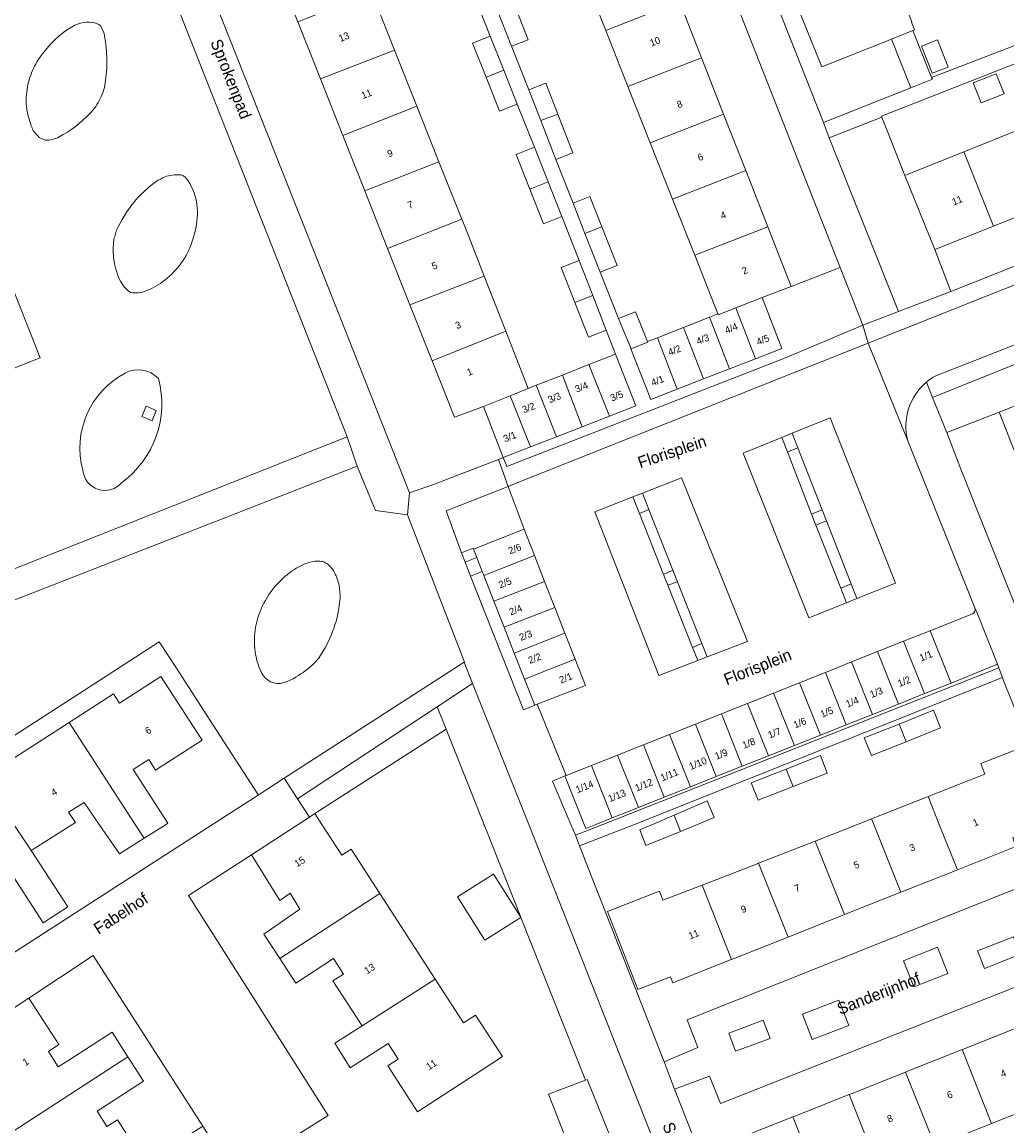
# Model space of a CAD drawing. Header units: metres. Extents: x 151448 to 154749, y 463108 to 465296.
# Tile 420 of 449: x 154553 to 154658, y 464468 to 464586. Entities that reach past the tile are written whole.
import ezdxf
from ezdxf.enums import TextEntityAlignment as Align

# ---------------------------------------------------------------- set-up
doc = ezdxf.new("R2010")
doc.units = ezdxf.units.M
for name, color, linetype, lineweight in [('B-PV-GR-BEPLANTING_CULTUUR_BODEMBEDEKKER-GV', 253, 'Continuous', 9), ('B-PV-GR-BEPLANTING_CULTUUR_HEESTERS-GV', 253, 'Continuous', 9), ('B-PV-GR-GROENVOORZIENING-GV', 253, 'Continuous', 9), ('B-PV-IE-TERREINAFSCHEIDING_KUNSTMATIG_MUUR-G', 253, 'Continuous', 9), ('B-PV-OG-BEBOUWING-GV', 1, 'Continuous', 9), ('B-PV-OG-BEBOUWING-T18', 2, 'Continuous', 9), ('B-PV-OG-TERREIN_BEGROEID-GV', 253, 'Continuous', 9), ('B-PV-OG-TERREIN_ERF-GV', 253, 'Continuous', 9), ('B-PV-OG-TOPOGRAFIE-T18', 2, 'Continuous', 9), ('B-PV-VH-ONVERHARD_ZAND-GV', 253, 'Continuous', 9), ('B-PV-VH-OPENVERHARDING_BETONSTRAATSTEEN-GV', 253, 'Continuous', 9), ('B-PV-VH-OPENVERHARDING_TEGEL-GV', 253, 'Continuous', 9)]:
    doc.layers.add(name, color=color, linetype=linetype, lineweight=lineweight)
doc.styles.add('Drong', font='txt', dxfattribs={"height": 1.8})

msp = doc.modelspace()

# ---------------------------------------------------------------- linework, layer by layer
at = {"layer": 'B-PV-GR-BEPLANTING_CULTUUR_BODEMBEDEKKER-GV', "flags": 128}
for points in [[(154659.524, 464486.092), (154658.777, 464487.944), (154654.925, 464486.449), (154655.671, 464484.547)], [(154646.993, 464485.385), (154648.095, 464482.585), (154651.75, 464484.024), (154650.648, 464486.824)], [(154640.087, 464481.171), (154636.182, 464479.659), (154637.237, 464476.934), (154641.142, 464478.446)], [(154632.704, 464477.067), (154631.972, 464479.015), (154628.29, 464477.631), (154629.022, 464475.683)]]:
    msp.add_lwpolyline(points, close=True, dxfattribs=at)
at = {"layer": 'B-PV-GR-BEPLANTING_CULTUUR_HEESTERS-GV', "flags": 128}
for points in [[(154644.677, 464575.791), (154639.025, 464573.581), (154646.482, 464554.945), (154652.084, 464557.103), (154650.351, 464561.586), (154647.156, 464569.543)], [(154674.298, 464551), (154672.747, 464554.856), (154650.114, 464545.757), (154651.657, 464541.991), (154657.273, 464544.177), (154665.167, 464547.311), (154672.403, 464550.239)], [(154600.929, 464529.485), (154606.354, 464531.616), (154604.664, 464536.22), (154598.007, 464533.614), (154599.632, 464529.102), (154600.886, 464529.594)], [(154600.929, 464529.485), (154600.886, 464529.594), (154599.632, 464529.102), (154600.033, 464528.087), (154601.279, 464528.595)], [(154604.216, 464521.114), (154603.119, 464523.908), (154602.037, 464526.664), (154601.871, 464527.086), (154600.625, 464526.589), (154606.285, 464512.262), (154607.496, 464512.762), (154606.395, 464515.565), (154605.302, 464518.349)], [(154606.003, 464490.061), (154606.015, 464490.032), (154612.95, 464472.601), (154613.12, 464472.667), (154615.767, 464466.126), (154615.559, 464466.046), (154632.86, 464422.565), (154636.789, 464424.114), (154606.873, 464500), (154600.84, 464515.09), (154597.037, 464512.591), (154597.995, 464510.184), (154601.998, 464500.125), (154602.048, 464500), (154602.098, 464499.875)], [(154582.06, 464502.75), (154583.344, 464500.774), (154583.94, 464501.16), (154597.91, 464510.13), (154597.995, 464510.184), (154597.037, 464512.591)]]:
    msp.add_lwpolyline(points, close=True, dxfattribs=at)
at = {"layer": 'B-PV-GR-BEPLANTING_CULTUUR_HEESTERS-GV'}
for points in [[(154566.923, 464568.889, 0.0516755), (154564.77, 464566.94)], [(154567.86, 464569.38, 0.0435441), (154566.923, 464568.889)], [(154569.45, 464569.606, 0.0943992), (154567.86, 464569.38)], [(154569.91, 464569.47, 0.1345874), (154569.45, 464569.606)], [(154571.09, 464567.41, 0.0952876), (154570.055, 464569.348)], [(154571.343, 464566.081, 0.0458145), (154571.09, 464567.41)], [(154564.77, 464566.94, 0.056273), (154562.859, 464564.038)], [(154571.3, 464564.63, 0.0530815), (154571.343, 464566.081)], [(154562.859, 464564.038, 0.0557035), (154562.45, 464562.84)], [(154570.541, 464561.787, 0.0587772), (154571.3, 464564.63)], [(154562.45, 464562.84, 0.0660577), (154562.344, 464560.962)], [(154569.66, 464560.19, 0.0557036), (154570.541, 464561.787)], [(154562.344, 464560.962, 0.071965), (154562.91, 464558.63)], [(154567.858, 464558.317, 0.0693881), (154569.66, 464560.19)], [(154562.91, 464558.63, 0.0877734), (154563.439, 464557.71)], [(154565.86, 464557.16, 0.0725799), (154567.858, 464558.317)], [(154563.439, 464557.71, 0.0825563), (154564.134, 464557.036)], [(154564.2, 464556.99, 0.0344797), (154565.041, 464556.959)], [(154565.041, 464556.959, 0.0842677), (154565.86, 464557.16)], [(154654.664, 464523.214, -0.374093), (154654.387, 464522.564)]]:
    msp.add_lwpolyline(points, format="xyb", dxfattribs=at)
at = {"layer": 'B-PV-GR-BEPLANTING_CULTUUR_HEESTERS-GV', "flags": 128}
for points in [[(154570.055, 464569.348), (154569.91, 464569.47)], [(154564.134, 464557.036), (154564.2, 464556.99)], [(154654.387, 464522.564), (154649.866, 464520.753), (154652.099, 464515.141)], [(154652.099, 464515.141), (154657.083, 464517.163), (154654.851, 464522.747), (154654.664, 464523.214)]]:
    msp.add_lwpolyline(points, dxfattribs=at)
at = {"layer": 'B-PV-GR-GROENVOORZIENING-GV', "flags": 128}
for points in [[(154635.08, 464541.915), (154634.474, 464541.672), (154633.955, 464541.463), (154634.564, 464539.904), (154635.687, 464540.363)], [(154619.04, 464535.489), (154618.018, 464535.087), (154618.718, 464533.316), (154619.73, 464533.743)], [(154637.163, 464533.256), (154637.629, 464532.064), (154638.754, 464532.516), (154638.296, 464533.688)], [(154621.304, 464526.777), (154621.764, 464525.615), (154622.797, 464525.99), (154622.298, 464527.251)], [(154640.884, 464523.738), (154642.009, 464524.191), (154641.392, 464525.77), (154640.274, 464525.297)], [(154624.953, 464517.55), (154625.979, 464517.943), (154625.414, 464519.372), (154624.401, 464518.946)]]:
    msp.add_lwpolyline(points, close=True, dxfattribs=at)
at = {"layer": 'B-PV-IE-TERREINAFSCHEIDING_KUNSTMATIG_MUUR-G', "flags": 128}
for points in [[(154569.03, 464516.84), (154567.27, 464519.56), (154559.13, 464514.31)], [(154556.44, 464512.56), (154547.38, 464506.72)], [(154573.42, 464510.03), (154577.81, 464503.22)], [(154597.91, 464510.13), (154583.94, 464501.16)]]:
    msp.add_lwpolyline(points, dxfattribs=at)
at = {"layer": 'B-PV-OG-BEBOUWING-GV', "flags": 128}
for points in [[(154615.096, 464585.081), (154622.998, 464588.172), (154620.626, 464594.216), (154612.707, 464591.116)], [(154644.777, 464593.87), (154638.56, 464591.38), (154638.855, 464590.645), (154635.056, 464589.139), (154638.25, 464581.164), (154645.706, 464584.139), (154648.019, 464585.062), (154648.19, 464585.13), (154647.851, 464585.978), (154647.914, 464586.003)], [(154590.043, 464589.126), (154582.114, 464585.981), (154584.523, 464579.899), (154592.485, 464582.971)], [(154605.19, 464588.173), (154603.401, 464587.473), (154605.004, 464583.382), (154606.792, 464584.082)], [(154622.998, 464588.172), (154615.096, 464585.081), (154617.481, 464579.058), (154625.364, 464582.14)], [(154648.019, 464585.062), (154645.706, 464584.139), (154647.782, 464578.936), (154650.095, 464579.859), (154650.023, 464580.039)], [(154602.276, 464580.066), (154604.18, 464580.819), (154602.735, 464584.473), (154600.831, 464583.72)], [(154648.937, 464583.388), (154650.081, 464580.48), (154651.799, 464581.155), (154650.655, 464584.064)], [(154592.485, 464582.971), (154584.523, 464579.899), (154586.927, 464573.828), (154594.874, 464576.95)], [(154625.364, 464582.14), (154617.481, 464579.058), (154619.871, 464573.021), (154627.737, 464576.092)], [(154604.18, 464580.819), (154602.276, 464580.066), (154603.721, 464576.411), (154605.625, 464577.165)], [(154654.467, 464579.461), (154655.311, 464577.321), (154657.776, 464578.294), (154656.932, 464580.434)], [(154606.874, 464578.72), (154608.157, 464575.412), (154609.953, 464576.115), (154608.672, 464579.418)], [(154594.874, 464576.95), (154586.927, 464573.828), (154589.28, 464567.888), (154597.231, 464571.011)], [(154609.953, 464576.115), (154608.157, 464575.412), (154609.767, 464571.26), (154611.565, 464571.957)], [(154622.258, 464566.991), (154630.102, 464570.062), (154627.737, 464576.092), (154619.871, 464573.021)], [(154662.699, 464566.545), (154659.513, 464574.505), (154653.468, 464572.078), (154656.645, 464564.114)], [(154606.968, 464568.07), (154608.939, 464568.851), (154607.465, 464572.572), (154605.494, 464571.791)], [(154656.645, 464564.114), (154653.468, 464572.078), (154647.156, 464569.543), (154650.351, 464561.586)], [(154591.725, 464561.716), (154599.679, 464564.841), (154597.231, 464571.011), (154589.28, 464567.888)], [(154622.258, 464566.991), (154624.639, 464560.977), (154632.463, 464564.045), (154630.102, 464570.062)], [(154608.939, 464568.851), (154606.968, 464568.07), (154608.442, 464564.348), (154610.413, 464565.129)], [(154612.878, 464563.321), (154614.692, 464564.031), (154613.413, 464567.286), (154611.6, 464566.573)], [(154594.113, 464555.688), (154602.085, 464558.742), (154600.347, 464563.189), (154599.78, 464564.586), (154599.679, 464564.841), (154591.725, 464561.716)], [(154614.692, 464564.031), (154612.878, 464563.321), (154614.514, 464559.159), (154616.327, 464559.871)], [(154629.025, 464555.342), (154631.847, 464556.445), (154634.978, 464557.634), (154632.463, 464564.045), (154624.639, 464560.977), (154627.121, 464554.708), (154627.158, 464554.612)], [(154612.251, 464560.415), (154610.337, 464559.67), (154611.792, 464555.933), (154613.706, 464556.678)], [(154604.393, 464552.834), (154602.085, 464558.742), (154594.113, 464555.688), (154596.497, 464549.668)], [(154613.706, 464556.678), (154611.792, 464555.933), (154613.247, 464552.195), (154615.161, 464552.94)], [(154631.139, 464549.896), (154633.963, 464550.992), (154631.847, 464556.445), (154629.025, 464555.342)], [(154617.805, 464550.955), (154619.607, 464551.66), (154619.578, 464551.734), (154618.29, 464554.929), (154616.485, 464554.201), (154617.777, 464551.027)], [(154626.204, 464554.346), (154623.422, 464553.25), (154625.566, 464547.733), (154628.352, 464548.814)], [(154626.204, 464554.346), (154628.352, 464548.814), (154631.139, 464549.896), (154629.025, 464555.342), (154627.158, 464554.612), (154627.121, 464554.708)], [(154625.566, 464547.733), (154623.422, 464553.25), (154620.631, 464552.149), (154622.771, 464546.649)], [(154604.87, 464545.936), (154606.786, 464546.711), (154604.393, 464552.834), (154596.497, 464549.668), (154598.883, 464543.645), (154601.991, 464544.772)], [(154622.771, 464546.649), (154620.631, 464552.149), (154619.578, 464551.734), (154619.607, 464551.66), (154617.805, 464550.955), (154619.92, 464545.542)], [(154616.162, 464550.375), (154613.308, 464549.26), (154615.505, 464543.753), (154618.32, 464544.853)], [(154612.573, 464542.607), (154615.505, 464543.753), (154613.308, 464549.26), (154610.469, 464548.15)], [(154612.573, 464542.607), (154610.469, 464548.15), (154607.663, 464547.054), (154609.829, 464541.534)], [(154659.737, 464537.874), (154667.64, 464541.019), (154665.167, 464547.311), (154657.273, 464544.177)], [(154609.829, 464541.534), (154607.663, 464547.054), (154606.786, 464546.711), (154604.87, 464545.936), (154607.043, 464540.446)], [(154604.87, 464545.936), (154601.991, 464544.772), (154604.126, 464539.306), (154607.043, 464540.446)], [(154607.462, 464528.795), (154606.354, 464531.616), (154600.929, 464529.485), (154601.279, 464528.595), (154601.871, 464527.086), (154602.037, 464526.664)], [(154607.462, 464528.795), (154602.037, 464526.664), (154603.119, 464523.908), (154608.545, 464526.038)], [(154603.119, 464523.908), (154604.216, 464521.114), (154609.642, 464523.245), (154608.545, 464526.038)], [(154604.216, 464521.114), (154605.302, 464518.349), (154610.728, 464520.479), (154609.642, 464523.245)], [(154610.728, 464520.479), (154605.302, 464518.349), (154606.395, 464515.565), (154611.821, 464517.695)], [(154649.247, 464514.007), (154652.099, 464515.141), (154649.866, 464520.753), (154647.015, 464519.619)], [(154644.221, 464518.508), (154646.452, 464512.895), (154649.247, 464514.007), (154647.015, 464519.619)], [(154606.395, 464515.565), (154607.496, 464512.762), (154607.765, 464512.867), (154612.922, 464514.892), (154611.821, 464517.695)], [(154646.452, 464512.895), (154644.221, 464518.508), (154641.435, 464517.4), (154643.667, 464511.787)], [(154641.435, 464517.4), (154638.64, 464516.288), (154640.872, 464510.675), (154643.667, 464511.787)], [(154557.613, 464510.933), (154564.69, 464500), (154565.65, 464498.517), (154567.995, 464500), (154568.197, 464500.128), (154564.485, 464505.864), (154566.148, 464506.94), (154566.876, 464505.815), (154571.846, 464509.031), (154567.44, 464515.84), (154563.02, 464512.98), (154562.36, 464514)], [(154635.864, 464515.184), (154638.095, 464509.571), (154640.872, 464510.675), (154638.64, 464516.288)], [(154633.078, 464514.076), (154635.31, 464508.463), (154638.095, 464509.571), (154635.864, 464515.184)], [(154627.498, 464511.856), (154629.729, 464506.243), (154632.524, 464507.355), (154630.293, 464512.968)], [(154633.078, 464514.076), (154630.293, 464512.968), (154632.524, 464507.355), (154635.31, 464508.463)], [(154629.729, 464506.243), (154627.498, 464511.856), (154624.712, 464510.748), (154626.943, 464505.135)], [(154646.524, 464510.752), (154647.281, 464508.86), (154650.969, 464510.335), (154650.212, 464512.227)], [(154557.613, 464510.933), (154548.435, 464505.005), (154551.698, 464500), (154553.53, 464497.19), (154553.548, 464497.201), (154558.294, 464500.193), (154557.534, 464501.299), (154559.21, 464502.356), (154560.829, 464500), (154563, 464496.84), (154565.65, 464498.517), (154564.69, 464500)], [(154624.167, 464504.031), (154626.943, 464505.135), (154624.712, 464510.748), (154621.936, 464509.644)], [(154647.281, 464508.86), (154646.524, 464510.752), (154642.804, 464509.264), (154643.561, 464507.372)], [(154619.141, 464508.532), (154621.372, 464502.919), (154624.167, 464504.031), (154621.936, 464509.644)], [(154621.372, 464502.919), (154619.141, 464508.532), (154616.365, 464507.428), (154618.596, 464501.815)], [(154618.596, 464501.815), (154616.365, 464507.428), (154613.57, 464506.316), (154615.8, 464500.703)], [(154634.447, 464505.927), (154635.193, 464504.062), (154638.835, 464505.5), (154638.098, 464507.368)], [(154649.639, 464502.973), (154650.829, 464500), (154652.78, 464495.128), (154659.058, 464497.621), (154658.714, 464498.56), (154658.713, 464498.562), (154662.301, 464499.876), (154659.151, 464508.031), (154655.285, 464506.538), (154655.736, 464505.37)], [(154615.8, 464500.703), (154613.57, 464506.316), (154610.849, 464505.234), (154610.729, 464505.186), (154612.791, 464500), (154612.961, 464499.574), (154614.032, 464500)], [(154635.193, 464504.062), (154634.447, 464505.927), (154630.7, 464504.448), (154631.438, 464502.579)], [(154553.53, 464497.19), (154551.698, 464500), (154548.435, 464505.005), (154543.69, 464501.94), (154544.34, 464500.94), (154542.884, 464500), (154539.88, 464498.06), (154544.3, 464491.22), (154549.264, 464494.41), (154548.539, 464495.536), (154550.185, 464496.593), (154554.822, 464489.446), (154557.466, 464491.162), (154553.548, 464497.201)], [(154622.433, 464500.999), (154622.831, 464500), (154623.128, 464499.253), (154624.947, 464500), (154626.731, 464500.735), (154625.954, 464502.521)], [(154643.59, 464500.595), (154643.828, 464500), (154646.727, 464492.726), (154652.729, 464495.108), (154652.78, 464495.128), (154650.829, 464500), (154649.639, 464502.973)], [(154583.344, 464500.774), (154582.151, 464500), (154577.14, 464496.75), (154580.176, 464491.846), (154581.278, 464492.611), (154582.322, 464490.925), (154578.47, 464488.25), (154580.175, 464485.625), (154590.899, 464492.608), (154587.83, 464497.354), (154586.823, 464496.701), (154584.69, 464500), (154583.94, 464501.16)], [(154623.128, 464499.253), (154622.831, 464500), (154622.433, 464500.999), (154620.121, 464500), (154618.762, 464499.427), (154619.409, 464497.726)], [(154637.533, 464498.215), (154640.689, 464490.328), (154646.727, 464492.726), (154643.828, 464500), (154643.59, 464500.595), (154642.077, 464500)], [(154637.533, 464498.215), (154631.484, 464495.838), (154634.644, 464487.928), (154640.689, 464490.328)], [(154628.589, 464485.524), (154634.644, 464487.928), (154631.484, 464495.838), (154631.428, 464495.816), (154625.418, 464493.496)], [(154606.015, 464490.032), (154606.003, 464490.061), (154603.089, 464494.679), (154599.215, 464492.234), (154602.146, 464487.589)], [(154628.589, 464485.524), (154625.418, 464493.496), (154621.228, 464491.879), (154620.86, 464492.826), (154615.293, 464490.659), (154618.54, 464482.32), (154622.027, 464483.677), (154622.283, 464483.021), (154628.448, 464485.468)], [(154589, 464478.41), (154596.836, 464483.427), (154590.899, 464492.608), (154580.175, 464485.625), (154581.88, 464483), (154585.922, 464485.625), (154587.001, 464483.965), (154585.869, 464483.23)], [(154596.836, 464483.427), (154589, 464478.41), (154586.073, 464476.551), (154587.73, 464473.91), (154591.799, 464476.503), (154592.874, 464474.84), (154591.744, 464474.12), (154594.919, 464469.212), (154601.746, 464473.626), (154604.047, 464475.114), (154601.164, 464479.573), (154599.87, 464478.736)], [(154551.479, 464467.026), (154563.905, 464475.095), (154562.22, 464477.72), (154557.58, 464474.75), (154556.439, 464474.02), (154555.382, 464475.672), (154556.511, 464476.402), (154556.512, 464476.403), (154553.299, 464481.369), (154546.5, 464476.97), (154544.759, 464475.844), (154543.975, 464475.337), (154547.04, 464470.6), (154548.547, 464471.576)], [(154659.333, 464478.272), (154653.339, 464475.887), (154653.274, 464475.861), (154656.427, 464467.938), (154662.481, 464470.346)], [(154563.905, 464475.095), (154551.479, 464467.026), (154557.314, 464457.972), (154565.894, 464463.499), (154565.752, 464463.721), (154562.782, 464468.348), (154561.658, 464467.629), (154560.6, 464469.266), (154565.59, 464472.47)], [(154653.274, 464475.861), (154647.367, 464473.512), (154647.224, 464473.455), (154650.388, 464465.535), (154656.427, 464467.938)], [(154641.174, 464471.048), (154644.341, 464463.13), (154650.388, 464465.535), (154647.224, 464473.455), (154641.405, 464471.14)], [(154615.559, 464466.046), (154615.767, 464466.126), (154613.12, 464472.667), (154612.95, 464472.601), (154608.984, 464471.073), (154611.524, 464464.505)], [(154635.151, 464468.652), (154638.314, 464460.732), (154638.354, 464460.748), (154644.341, 464463.13), (154641.174, 464471.048), (154635.185, 464468.665)], [(154638.314, 464460.732), (154635.151, 464468.652), (154628.869, 464466.153), (154629.703, 464464.056), (154626.071, 464462.679), (154628.88, 464455.705), (154632.772, 464457.245), (154632.296, 464458.338)]]:
    msp.add_lwpolyline(points, close=True, dxfattribs=at)
at = {"layer": 'B-PV-OG-TERREIN_BEGROEID-GV', "flags": 128}
for points in [[(154486.17, 464593.338), (154517.623, 464513.781), (154550.655, 464526.946), (154587.411, 464541.511), (154582.619, 464553.655), (154556.076, 464620.919)], [(154554.504, 464549.984), (154537.836, 464592.222), (154519.104, 464584.832), (154535.81, 464542.576)], [(154554.504, 464549.984), (154535.81, 464542.576), (154519.104, 464584.832), (154537.836, 464592.222)]]:
    msp.add_lwpolyline(points, close=True, dxfattribs=at)
at = {"layer": 'B-PV-OG-TERREIN_BEGROEID-GV'}
for points in [[(154557.323, 464585.09, 0.0874557), (154554.44, 464582.13)], [(154554.44, 464582.13, -0.0874557), (154557.323, 464585.09)], [(154558.81, 464585.84, 0.0942542), (154557.323, 464585.09)], [(154557.323, 464585.09, -0.0942542), (154558.81, 464585.84)], [(154560.141, 464585.934, 0.0961662), (154558.81, 464585.84)], [(154558.81, 464585.84, -0.0961662), (154560.141, 464585.934)], [(154560.88, 464585.63, 0.1138791), (154560.141, 464585.934)], [(154560.141, 464585.934, -0.1138791), (154560.88, 464585.63)], [(154561.012, 464585.489, 0.1574591), (154560.88, 464585.63)], [(154560.88, 464585.63, -0.1574591), (154561.012, 464585.489)], [(154561.41, 464584.47, 0.0981162), (154561.012, 464585.489)], [(154561.012, 464585.489, -0.0981162), (154561.41, 464584.47)], [(154561.52, 464579.732, 0.0772453), (154561.41, 464584.47)], [(154561.41, 464584.47, -0.0772453), (154561.52, 464579.732)], [(154554.44, 464582.13, 0.0680514), (154553.489, 464580.291)], [(154553.489, 464580.291, -0.0680514), (154554.44, 464582.13)], [(154553.489, 464580.291, 0.057524), (154553.03, 464578.22)], [(154553.03, 464578.22, -0.057524), (154553.489, 464580.291)], [(154560.94, 464577.78, 0.0870185), (154561.52, 464579.732)], [(154561.52, 464579.732, -0.0870185), (154560.94, 464577.78)], [(154553.03, 464578.22, 0.0603806), (154553.088, 464576.531)], [(154553.088, 464576.531, -0.0603806), (154553.03, 464578.22)], [(154559.832, 464576.172, 0.0809686), (154560.94, 464577.78)], [(154560.94, 464577.78, -0.0809686), (154559.832, 464576.172)], [(154553.088, 464576.531, 0.0589837), (154553.64, 464574.63)], [(154553.64, 464574.63, -0.0589837), (154553.088, 464576.531)], [(154556.53, 464573.66, 0.0818558), (154559.832, 464576.172)], [(154559.832, 464576.172, -0.0818558), (154556.53, 464573.66)], [(154553.64, 464574.63, 0.0975395), (154553.955, 464574.085)], [(154553.955, 464574.085, -0.0975395), (154553.64, 464574.63)], [(154553.955, 464574.085, 0.0077705), (154554.385, 464573.61)], [(154554.385, 464573.61, -0.0077705), (154553.955, 464574.085)], [(154555.05, 464573.31, 0.0997669), (154555.812, 464573.388)], [(154555.812, 464573.388, -0.0997669), (154555.05, 464573.31)], [(154555.812, 464573.388, 0.0527423), (154556.53, 464573.66)], [(154556.53, 464573.66, -0.0527423), (154555.812, 464573.388)], [(154564.77, 464566.94, -0.0516755), (154566.923, 464568.889)], [(154566.923, 464568.889, -0.0435441), (154567.86, 464569.38)], [(154567.86, 464569.38, -0.0943992), (154569.45, 464569.606)], [(154569.45, 464569.606, -0.1345874), (154569.91, 464569.47)], [(154570.055, 464569.348, -0.0952876), (154571.09, 464567.41)], [(154571.09, 464567.41, -0.0458145), (154571.343, 464566.081)], [(154562.859, 464564.038, -0.056273), (154564.77, 464566.94)], [(154571.343, 464566.081, -0.0530815), (154571.3, 464564.63)], [(154562.45, 464562.84, -0.0557035), (154562.859, 464564.038)], [(154571.3, 464564.63, -0.0587772), (154570.541, 464561.787)], [(154562.344, 464560.962, -0.0660577), (154562.45, 464562.84)], [(154570.541, 464561.787, -0.0557036), (154569.66, 464560.19)], [(154562.91, 464558.63, -0.071965), (154562.344, 464560.962)], [(154569.66, 464560.19, -0.0693881), (154567.858, 464558.317)], [(154563.439, 464557.71, -0.0877734), (154562.91, 464558.63)], [(154567.858, 464558.317, -0.0725799), (154565.86, 464557.16)], [(154564.134, 464557.036, -0.0825563), (154563.439, 464557.71)], [(154565.041, 464556.959, -0.0344797), (154564.2, 464556.99)], [(154565.86, 464557.16, -0.0842677), (154565.041, 464556.959)], [(154563.603, 464548.353, -0.338115), (154567.167, 464547.78)], [(154559.078, 464537.946, -0.3508051), (154563.603, 464548.353)], [(154567.167, 464547.78, -0.3116983), (154563.251, 464536.647)], [(154563.251, 464536.647, -0.6726044), (154559.078, 464537.946)], [(154581.743, 464527.326, 0.060374), (154579.89, 464525.75)], [(154579.89, 464525.75, -0.060374), (154581.743, 464527.326)], [(154583.44, 464528.09, 0.0800911), (154581.743, 464527.326)], [(154581.743, 464527.326, -0.0800911), (154583.44, 464528.09)], [(154584.454, 464528.199, 0.095616), (154583.44, 464528.09)], [(154583.44, 464528.09, -0.095616), (154584.454, 464528.199)], [(154585.02, 464528.06, 0.0973749), (154584.454, 464528.199)], [(154584.454, 464528.199, -0.0973749), (154585.02, 464528.06)], [(154585.426, 464527.791, 0.0552455), (154585.02, 464528.06)], [(154585.02, 464528.06, -0.0552455), (154585.426, 464527.791)], [(154586.05, 464526.97, 0.0700102), (154585.426, 464527.791)], [(154585.426, 464527.791, -0.0700102), (154586.05, 464526.97)], [(154586.533, 464525.616, 0.0627019), (154586.05, 464526.97)], [(154586.05, 464526.97, -0.0627019), (154586.533, 464525.616)], [(154579.89, 464525.75, 0.0715741), (154578.305, 464523.365)], [(154578.305, 464523.365, -0.0715741), (154579.89, 464525.75)], [(154586.63, 464524.19, 0.0582216), (154586.533, 464525.616)], [(154586.533, 464525.616, -0.0582216), (154586.63, 464524.19)], [(154585.959, 464520.977, 0.0650079), (154586.63, 464524.19)], [(154586.63, 464524.19, -0.0650079), (154585.959, 464520.977)], [(154578.305, 464523.365, 0.0676516), (154577.59, 464521.13)], [(154577.59, 464521.13, -0.0676516), (154578.305, 464523.365)], [(154577.59, 464521.13, 0.0701246), (154577.538, 464518.506)], [(154577.538, 464518.506, -0.0701246), (154577.59, 464521.13)], [(154584.31, 464517.78, 0.0685069), (154585.959, 464520.977)], [(154585.959, 464520.977, -0.0685069), (154584.31, 464517.78)], [(154577.538, 464518.506, 0.0728046), (154578.151, 464516.403)], [(154578.151, 464516.403, -0.0728046), (154577.538, 464518.506)], [(154583.795, 464517.189, 0.0416432), (154584.31, 464517.78)], [(154584.31, 464517.78, -0.0416432), (154583.795, 464517.189)], [(154581.95, 464515.81, 0.0570458), (154583.795, 464517.189)], [(154583.795, 464517.189, -0.0570458), (154581.95, 464515.81)], [(154578.151, 464516.403, 0.100704), (154578.587, 464515.747)], [(154578.587, 464515.747, -0.100704), (154578.151, 464516.403)], [(154578.83, 464515.515, 0.0522657), (154579.19, 464515.28)], [(154579.19, 464515.28, -0.0522657), (154578.83, 464515.515)], [(154579.19, 464515.28, 0.080983), (154580.13, 464515.09)], [(154580.13, 464515.09, -0.080983), (154579.19, 464515.28)], [(154580.46, 464515.149, 0.0758067), (154581.95, 464515.81)], [(154581.95, 464515.81, -0.0758067), (154580.46, 464515.149)], [(154580.13, 464515.09, 0.1059254), (154580.46, 464515.149)], [(154580.46, 464515.149, -0.1059254), (154580.13, 464515.09)]]:
    msp.add_lwpolyline(points, format="xyb", dxfattribs=at)
at = {"layer": 'B-PV-OG-TERREIN_BEGROEID-GV', "flags": 128}
for points in [[(154554.385, 464573.61), (154555.05, 464573.31)], [(154555.05, 464573.31), (154554.385, 464573.61)], [(154569.91, 464569.47), (154570.055, 464569.348)], [(154564.2, 464556.99), (154564.134, 464557.036)], [(154547.38, 464506.72), (154556.44, 464512.56), (154559.13, 464514.31), (154567.27, 464519.56), (154569.03, 464516.84), (154573.42, 464510.03), (154577.81, 464503.22), (154577.859, 464503.144), (154580.638, 464504.935), (154599.948, 464517.384), (154599.957, 464517.39), (154593.86, 464533.16), (154590.44, 464533.63), (154588.48, 464538.38), (154550.596, 464523.61)], [(154578.587, 464515.747), (154578.83, 464515.515)], [(154578.83, 464515.515), (154578.587, 464515.747)]]:
    msp.add_lwpolyline(points, dxfattribs=at)
at = {"layer": 'B-PV-OG-TERREIN_ERF-GV', "flags": 128}
for points in [[(154627.737, 464576.092), (154630.102, 464570.062), (154632.463, 464564.045), (154634.978, 464557.634), (154640.228, 464559.663), (154627.473, 464592.126), (154613.015, 464628.518), (154608.792, 464639.103), (154600.602, 464635.878), (154600.652, 464635.751), (154600.941, 464635.022), (154603.175, 464629.379), (154606.298, 464630.592), (154608.764, 464624.336), (154611.125, 464618.347), (154613.507, 464612.303), (154615.882, 464606.278), (154618.264, 464600.235), (154618.41, 464599.866), (154620.626, 464594.216), (154622.998, 464588.172), (154625.364, 464582.14)], [(154577.304, 464598.124), (154574.987, 464603.972), (154572.519, 464610.203), (154570.036, 464616.472), (154563.095, 464613.721), (154586.317, 464555.121), (154594.083, 464535.524), (154596.66, 464536.425), (154603.603, 464539.104), (154604.126, 464539.306), (154601.991, 464544.772), (154598.883, 464543.645), (154596.497, 464549.668), (154594.113, 464555.688), (154591.725, 464561.716), (154589.28, 464567.888), (154586.927, 464573.828), (154584.523, 464579.899), (154582.114, 464585.981), (154579.724, 464592.013)], [(154648.937, 464583.388), (154650.655, 464584.064), (154651.799, 464581.155), (154650.081, 464580.48)], [(154654.467, 464579.461), (154656.932, 464580.434), (154657.776, 464578.294), (154655.311, 464577.321)], [(154547.191, 464483.379), (154572.982, 464500), (154577.859, 464503.144), (154577.81, 464503.22), (154573.42, 464510.03), (154569.03, 464516.84), (154567.27, 464519.56), (154559.13, 464514.31), (154556.44, 464512.56), (154547.38, 464506.72), (154544.7, 464505), (154537.02, 464500), (154536.59, 464499.72), (154538.31, 464497.03), (154542.8, 464490.22)], [(154640.872, 464510.675), (154638.095, 464509.571), (154635.31, 464508.463), (154632.524, 464507.355), (154629.729, 464506.243), (154626.943, 464505.135), (154624.167, 464504.031), (154621.372, 464502.919), (154618.596, 464501.815), (154615.8, 464500.703), (154614.032, 464500), (154612.961, 464499.574), (154612.791, 464500), (154610.729, 464505.186), (154609.398, 464504.622), (154611.358, 464500), (154611.852, 464498.836), (154614.791, 464500), (154657.215, 464516.785), (154657.083, 464517.163), (154652.099, 464515.141), (154649.247, 464514.007), (154646.452, 464512.895), (154643.667, 464511.787)], [(154621.365, 464474.56), (154624.968, 464476.107), (154623.822, 464479.061), (154660.644, 464493.727), (154661.84, 464490.675), (154666.893, 464492.72), (154663.919, 464500), (154657.771, 464515.307), (154657.599, 464515.73), (154618.17, 464500), (154612.3, 464497.685)], [(154646.524, 464510.752), (154650.212, 464512.227), (154650.969, 464510.335), (154647.281, 464508.86), (154643.561, 464507.372), (154642.804, 464509.264)], [(154634.447, 464505.927), (154638.098, 464507.368), (154638.835, 464505.5), (154635.193, 464504.062), (154631.438, 464502.579), (154630.7, 464504.448)], [(154622.433, 464500.999), (154625.954, 464502.521), (154626.731, 464500.735), (154624.947, 464500), (154623.128, 464499.253), (154619.409, 464497.726), (154618.762, 464499.427), (154620.121, 464500)], [(154622.452, 464471.632), (154631.407, 464448.934), (154631.634, 464448.36), (154672.024, 464464.747), (154677.239, 464466.863), (154668.079, 464489.734), (154663.076, 464487.689), (154664.22, 464484.637), (154627.397, 464470.074), (154626.202, 464473.028)], [(154563.905, 464475.095), (154565.59, 464472.47), (154560.6, 464469.266), (154561.658, 464467.629), (154562.782, 464468.348), (154565.752, 464463.721), (154571.917, 464467.665), (154560.17, 464485.94), (154553.299, 464481.369), (154556.512, 464476.403), (154556.511, 464476.402), (154555.382, 464475.672), (154556.439, 464474.02), (154557.58, 464474.75), (154562.22, 464477.72)]]:
    msp.add_lwpolyline(points, close=True, dxfattribs=at)
for points in [[(154630.126, 464596.277), (154638.419, 464575.2), (154647.782, 464578.936), (154645.706, 464584.139), (154638.25, 464581.164), (154635.056, 464589.139)], [(154647.851, 464585.978), (154648.19, 464585.13), (154648.019, 464585.062), (154650.023, 464580.039), (154684.964, 464593.488)], [(154605.19, 464588.173), (154606.792, 464584.082), (154605.004, 464583.382), (154606.874, 464578.72), (154608.672, 464579.418), (154609.953, 464576.115), (154611.565, 464571.957), (154609.767, 464571.26), (154611.6, 464566.573), (154613.413, 464567.286), (154614.692, 464564.031), (154616.327, 464559.871), (154614.514, 464559.159), (154616.485, 464554.201), (154618.29, 464554.929), (154619.578, 464551.734), (154620.631, 464552.149), (154623.422, 464553.25), (154626.204, 464554.346), (154627.121, 464554.708), (154624.639, 464560.977), (154622.258, 464566.991), (154619.871, 464573.021), (154617.481, 464579.058), (154615.096, 464585.081), (154612.707, 464591.116)], [(154691.668, 464576.747), (154691.666, 464576.757), (154685.564, 464591.989), (154644.639, 464575.886), (154644.677, 464575.791), (154647.156, 464569.543), (154653.468, 464572.078), (154659.513, 464574.505), (154665.539, 464576.925), (154671.58, 464579.351)], [(154590.043, 464589.126), (154592.485, 464582.971), (154594.874, 464576.95), (154597.231, 464571.011), (154599.679, 464564.841), (154599.78, 464564.586), (154600.347, 464563.189), (154602.085, 464558.742), (154604.393, 464552.834), (154606.786, 464546.711), (154607.663, 464547.054), (154610.469, 464548.15), (154613.308, 464549.26), (154616.162, 464550.375), (154615.161, 464552.94), (154613.247, 464552.195), (154611.792, 464555.933), (154610.337, 464559.67), (154612.251, 464560.415), (154610.413, 464565.129), (154608.442, 464564.348), (154606.968, 464568.07), (154605.494, 464571.791), (154607.465, 464572.572), (154605.625, 464577.165), (154603.721, 464576.411), (154602.276, 464580.066), (154600.831, 464583.72), (154602.735, 464584.473), (154600.82, 464589.268)], [(154671.58, 464579.351), (154677.627, 464581.78), (154683.865, 464584.285), (154687.061, 464576.328), (154680.822, 464573.823), (154674.769, 464571.392), (154668.724, 464568.964), (154662.699, 464566.545), (154656.645, 464564.114), (154650.351, 464561.586), (154652.084, 464557.103), (154688.86, 464571.701), (154689.741, 464572.051)], [(154659.737, 464537.874), (154657.273, 464544.177), (154651.657, 464541.991), (154653.163, 464538.045), (154658.655, 464524.264)], [(154548.435, 464505.005), (154557.613, 464510.933), (154562.36, 464514), (154563.02, 464512.98), (154567.44, 464515.84), (154571.846, 464509.031), (154566.876, 464505.815), (154566.148, 464506.94), (154564.485, 464505.864), (154568.197, 464500.128), (154567.995, 464500), (154565.65, 464498.517), (154563, 464496.84), (154560.829, 464500), (154559.21, 464502.356), (154557.534, 464501.299), (154558.294, 464500.193), (154553.548, 464497.201), (154557.466, 464491.162), (154554.822, 464489.446), (154550.185, 464496.593)], [(154611.524, 464464.505), (154608.984, 464471.073), (154612.95, 464472.601), (154606.015, 464490.032), (154602.146, 464487.589), (154599.215, 464492.234), (154603.089, 464494.679), (154606.003, 464490.061), (154602.098, 464499.875), (154602.048, 464500), (154601.998, 464500.125), (154597.995, 464510.184), (154597.91, 464510.13), (154583.94, 464501.16), (154584.69, 464500), (154586.823, 464496.701), (154587.83, 464497.354), (154590.899, 464492.608), (154596.836, 464483.427), (154599.87, 464478.736), (154601.164, 464479.573), (154604.047, 464475.114), (154601.746, 464473.626), (154594.919, 464469.212), (154591.744, 464474.12), (154592.874, 464474.84), (154591.799, 464476.503), (154587.73, 464473.91), (154586.073, 464476.551), (154589, 464478.41), (154585.869, 464483.23), (154587.001, 464483.965), (154585.922, 464485.625), (154581.88, 464483), (154580.175, 464485.625), (154578.47, 464488.25), (154582.322, 464490.925), (154581.278, 464492.611), (154580.176, 464491.846), (154577.14, 464496.75), (154570.41, 464492.38), (154585.36, 464468.81), (154575.34, 464462.53)], [(154659.058, 464497.621), (154652.78, 464495.128), (154652.729, 464495.108), (154646.727, 464492.726), (154640.689, 464490.328), (154634.644, 464487.928), (154628.589, 464485.524), (154628.448, 464485.468), (154622.283, 464483.021), (154622.027, 464483.677), (154618.54, 464482.32), (154615.293, 464490.659), (154620.86, 464492.826), (154621.228, 464491.879), (154625.418, 464493.496), (154631.428, 464495.816), (154631.484, 464495.838), (154637.533, 464498.215), (154642.077, 464500), (154643.59, 464500.595), (154649.639, 464502.973), (154655.736, 464505.37), (154655.285, 464506.538), (154659.151, 464508.031)], [(154628.869, 464466.153), (154635.151, 464468.652), (154635.185, 464468.665), (154641.174, 464471.048), (154641.405, 464471.14), (154647.224, 464473.455), (154647.367, 464473.512), (154653.274, 464475.861), (154653.339, 464475.887), (154659.333, 464478.272), (154665.598, 464480.764), (154665.968, 464479.835), (154665.971, 464479.828), (154670.704, 464481.713), (154672.541, 464477.101), (154671.145, 464476.545), (154672.952, 464472.009), (154666.811, 464469.563), (154665.95, 464471.727), (154665.916, 464471.713), (154662.481, 464470.346), (154656.427, 464467.938), (154650.388, 464465.535)]]:
    msp.add_lwpolyline(points, dxfattribs=at)
at = {"layer": 'B-PV-VH-ONVERHARD_ZAND-GV', "flags": 128}
msp.add_lwpolyline([(154565.86, 464544.8), (154565.41, 464543.7), (154566.5, 464543.25), (154566.95, 464544.35)], close=True, dxfattribs=at)
at = {"layer": 'B-PV-VH-OPENVERHARDING_BETONSTRAATSTEEN-GV', "flags": 128}
for points in [[(154690.314, 464570.328), (154643.234, 464551.58), (154647.455, 464541.113)], [(154650.459, 464548.077), (154692.791, 464564.7)], [(154654.664, 464523.214), (154647.456, 464541.107), (154647.455, 464541.113), (154643.234, 464551.58), (154635.204, 464548.382), (154605.148, 464536.413), (154604.664, 464536.22), (154606.354, 464531.616), (154607.462, 464528.795), (154608.545, 464526.038), (154609.642, 464523.245), (154610.728, 464520.479), (154611.821, 464517.695), (154612.922, 464514.892), (154607.765, 464512.867), (154610.849, 464505.234), (154613.57, 464506.316), (154616.365, 464507.428), (154619.141, 464508.532), (154621.936, 464509.644), (154624.712, 464510.748), (154627.498, 464511.856), (154630.293, 464512.968), (154633.078, 464514.076), (154635.864, 464515.184), (154638.64, 464516.288)], [(154638.64, 464516.288), (154641.435, 464517.4), (154644.221, 464518.508), (154647.015, 464519.619), (154649.866, 464520.753), (154654.387, 464522.564)]]:
    msp.add_lwpolyline(points, dxfattribs=at)
at = {"layer": 'B-PV-VH-OPENVERHARDING_BETONSTRAATSTEEN-GV'}
for points in [[(154567.167, 464547.78, 0.338115), (154563.603, 464548.353)], [(154563.603, 464548.353, 0.3508051), (154559.078, 464537.946)], [(154563.251, 464536.647, 0.3116983), (154567.167, 464547.78)], [(154647.455, 464541.113, -0.2876398), (154649.453, 464547.377)], [(154649.453, 464547.377, -0.0493331), (154650.459, 464548.077)], [(154559.078, 464537.946, 0.6726044), (154563.251, 464536.647)], [(154654.387, 464522.564, 0.374093), (154654.664, 464523.214)]]:
    msp.add_lwpolyline(points, format="xyb", dxfattribs=at)
at = {"layer": 'B-PV-VH-OPENVERHARDING_BETONSTRAATSTEEN-GV', "flags": 128}
for points in [[(154565.86, 464544.8), (154566.95, 464544.35), (154566.5, 464543.25), (154565.41, 464543.7)], [(154642.009, 464524.191), (154640.884, 464523.738), (154636.856, 464522.116), (154629.814, 464539.794), (154633.955, 464541.463), (154634.474, 464541.672), (154635.08, 464541.915), (154639.15, 464543.547), (154646.163, 464525.863)], [(154642.009, 464524.191), (154646.163, 464525.863), (154639.15, 464543.547), (154635.08, 464541.915), (154635.687, 464540.363), (154638.296, 464533.688), (154638.754, 464532.516), (154641.392, 464525.77)], [(154637.629, 464532.064), (154637.163, 464533.256), (154634.564, 464539.904), (154633.955, 464541.463), (154629.814, 464539.794), (154636.856, 464522.116), (154640.884, 464523.738), (154640.274, 464525.297)], [(154618.018, 464535.087), (154619.04, 464535.489), (154623.213, 464537.134), (154630.291, 464519.597), (154625.979, 464517.943), (154624.953, 464517.55), (154620.776, 464515.947), (154613.932, 464533.476)], [(154622.797, 464525.99), (154625.414, 464519.372), (154625.979, 464517.943), (154630.291, 464519.597), (154623.213, 464537.134), (154619.04, 464535.489), (154619.73, 464533.743), (154622.298, 464527.251)], [(154618.018, 464535.087), (154613.932, 464533.476), (154620.776, 464515.947), (154624.953, 464517.55), (154624.401, 464518.946), (154621.764, 464525.615), (154621.304, 464526.777), (154618.718, 464533.316)], [(154580.638, 464504.935), (154582.06, 464502.75), (154597.037, 464512.591), (154600.84, 464515.09), (154599.948, 464517.384)], [(154577.14, 464496.75), (154582.151, 464500), (154583.344, 464500.774), (154582.06, 464502.75), (154580.638, 464504.935), (154577.859, 464503.144), (154572.982, 464500), (154547.191, 464483.379), (154528.276, 464477.538), (154529.7, 464473.94), (154543.19, 464478.03), (154544.758, 464475.845), (154544.759, 464475.844), (154546.5, 464476.97), (154553.299, 464481.369), (154560.17, 464485.94), (154571.917, 464467.665), (154573.84, 464464.66), (154575.34, 464462.53), (154585.36, 464468.81), (154570.41, 464492.38)]]:
    msp.add_lwpolyline(points, close=True, dxfattribs=at)
at = {"layer": 'B-PV-VH-OPENVERHARDING_TEGEL-GV', "flags": 128}
for points in [[(154549.538, 464645.573), (154557.297, 464625.655), (154554.624, 464624.598), (154556.076, 464620.919), (154582.619, 464553.655), (154587.411, 464541.511), (154588.48, 464538.38), (154590.44, 464533.63), (154593.86, 464533.16), (154594.083, 464535.524), (154586.317, 464555.121), (154563.095, 464613.721), (154561.057, 464618.864), (154571.065, 464622.847), (154570.938, 464623.166), (154570.605, 464624.002), (154569.987, 464625.717), (154562.627, 464622.808), (154555.655, 464640.602), (154555.341, 464641.401), (154549.889, 464655.317)], [(154600.82, 464589.268), (154602.735, 464584.473), (154604.18, 464580.819), (154605.625, 464577.165), (154607.465, 464572.572), (154608.939, 464568.851), (154610.413, 464565.129), (154612.251, 464560.415), (154613.706, 464556.678), (154615.161, 464552.94), (154616.162, 464550.375), (154618.32, 464544.853), (154615.505, 464543.753), (154612.573, 464542.607), (154609.829, 464541.534), (154607.043, 464540.446), (154604.126, 464539.306), (154604.492, 464538.365), (154634.359, 464549.987), (154642.657, 464553.478), (154640.228, 464559.663), (154634.978, 464557.634), (154631.847, 464556.445), (154633.963, 464550.992), (154631.139, 464549.896), (154628.352, 464548.814), (154625.566, 464547.733), (154622.771, 464546.649), (154619.92, 464545.542), (154617.805, 464550.955), (154617.777, 464551.027), (154616.485, 464554.201), (154614.514, 464559.159), (154612.878, 464563.321), (154611.6, 464566.573), (154609.767, 464571.26), (154608.157, 464575.412), (154606.874, 464578.72), (154605.004, 464583.382), (154603.401, 464587.473)], [(154689.741, 464572.051), (154688.86, 464571.701), (154652.084, 464557.103), (154646.482, 464554.945), (154642.657, 464553.478)], [(154642.657, 464553.478), (154643.234, 464551.58), (154690.314, 464570.328)], [(154692.791, 464564.7), (154650.459, 464548.077)], [(154649.453, 464547.377), (154650.114, 464545.757), (154672.747, 464554.856), (154674.595, 464555.599), (154692.796, 464562.742)], [(154654.664, 464523.214), (154654.851, 464522.747), (154657.083, 464517.163), (154657.215, 464516.785), (154657.599, 464515.73), (154657.771, 464515.307), (154663.919, 464500), (154666.893, 464492.72), (154668.079, 464489.734), (154677.239, 464466.863), (154681.038, 464468.401), (154668.215, 464500), (154661.207, 464517.859), (154658.655, 464524.264), (154653.163, 464538.045), (154651.657, 464541.991), (154650.114, 464545.757), (154649.453, 464547.377)], [(154647.455, 464541.113), (154647.456, 464541.107), (154654.664, 464523.214)], [(154631.407, 464448.934), (154622.452, 464471.632), (154621.365, 464474.56), (154612.3, 464497.685), (154611.852, 464498.836), (154611.358, 464500), (154609.398, 464504.622), (154610.729, 464505.186), (154610.849, 464505.234), (154607.765, 464512.867), (154607.496, 464512.762), (154606.285, 464512.262), (154600.625, 464526.589), (154600.033, 464528.087), (154599.632, 464529.102), (154598.007, 464533.614), (154604.664, 464536.22), (154603.603, 464539.104), (154596.66, 464536.425), (154594.083, 464535.524), (154593.86, 464533.16), (154599.957, 464517.39), (154599.948, 464517.384), (154600.84, 464515.09), (154606.873, 464500), (154636.789, 464424.114)]]:
    msp.add_lwpolyline(points, dxfattribs=at)
for points in [[(154640.228, 464559.663), (154642.657, 464553.478), (154646.482, 464554.945), (154639.025, 464573.581), (154638.419, 464575.2), (154630.126, 464596.277), (154629.019, 464599.168), (154620.963, 464619.949), (154620.843, 464619.923), (154620.622, 464620.488), (154620.119, 464621.758), (154612.49, 464640.569), (154608.792, 464639.103), (154613.015, 464628.518), (154627.473, 464592.126)], [(154639.025, 464573.581), (154644.677, 464575.791), (154644.639, 464575.886), (154685.564, 464591.989), (154684.964, 464593.488), (154650.023, 464580.039), (154650.095, 464579.859), (154647.782, 464578.936), (154638.419, 464575.2)], [(154643.234, 464551.58), (154642.657, 464553.478), (154634.359, 464549.987), (154604.492, 464538.365), (154604.126, 464539.306), (154603.603, 464539.104), (154604.664, 464536.22), (154605.148, 464536.413), (154635.204, 464548.382)], [(154587.411, 464541.511), (154550.655, 464526.946), (154517.623, 464513.781), (154518.81, 464510.72), (154550.596, 464523.61), (154588.48, 464538.38)], [(154634.564, 464539.904), (154637.163, 464533.256), (154638.296, 464533.688), (154635.687, 464540.363)], [(154621.304, 464526.777), (154622.298, 464527.251), (154619.73, 464533.743), (154618.718, 464533.316)], [(154640.274, 464525.297), (154641.392, 464525.77), (154638.754, 464532.516), (154637.629, 464532.064)], [(154600.625, 464526.589), (154601.871, 464527.086), (154601.279, 464528.595), (154600.033, 464528.087)], [(154625.414, 464519.372), (154622.797, 464525.99), (154621.764, 464525.615), (154624.401, 464518.946)], [(154657.215, 464516.785), (154614.791, 464500), (154611.852, 464498.836), (154612.3, 464497.685), (154618.17, 464500), (154657.599, 464515.73)], [(154666.893, 464492.72), (154661.84, 464490.675), (154660.644, 464493.727), (154623.822, 464479.061), (154624.968, 464476.107), (154621.365, 464474.56), (154622.452, 464471.632), (154626.202, 464473.028), (154627.397, 464470.074), (154664.22, 464484.637), (154663.076, 464487.689), (154668.079, 464489.734)], [(154659.524, 464486.092), (154655.671, 464484.547), (154654.925, 464486.449), (154658.777, 464487.944)], [(154646.993, 464485.385), (154650.648, 464486.824), (154651.75, 464484.024), (154648.095, 464482.585)], [(154640.087, 464481.171), (154641.142, 464478.446), (154637.237, 464476.934), (154636.182, 464479.659)], [(154632.704, 464477.067), (154629.022, 464475.683), (154628.29, 464477.631), (154631.972, 464479.015)]]:
    msp.add_lwpolyline(points, close=True, dxfattribs=at)
at = {"layer": 'B-PV-VH-OPENVERHARDING_TEGEL-GV'}
for points in [[(154649.453, 464547.377, 0.2876398), (154647.455, 464541.113)], [(154650.459, 464548.077, 0.0493331), (154649.453, 464547.377)]]:
    msp.add_lwpolyline(points, format="xyb", dxfattribs=at)

# ---------------------------------------------------------------- texts
at = {"layer": 'B-PV-OG-BEBOUWING-T18', "style": 'Drong'}
for s, rotation, p in [('13', 21.6, (154587.048, 464584.387)), ('10', 21.4, (154620.382, 464583.887)), ('11', 21.6, (154589.471, 464578.269)), ('8', 21.4, (154623.019, 464577.165)), ('9', 21.6, (154591.989, 464571.91)), ('6', 21.4, (154625.24, 464571.503)), ('11', 21.9, (154652.759, 464566.864)), ('7', 21.6, (154594.173, 464566.397)), ('4', 21.4, (154627.68, 464565.284)), ('5', 21.6, (154596.763, 464559.86)), ('2', 21.4, (154630.002, 464559.364)), ('3', 21.6, (154599.28, 464553.506)), ('4/4', 21.2, (154628.542, 464553.179)), ('4/3', 21.2, (154625.486, 464551.992)), ('4/5', 21.2, (154631.93, 464551.93)), ('4/2', 21.2, (154622.459, 464550.818)), ('1', 19.9, (154600.511, 464548.49)), ('3/4', 21.4, (154612.492, 464546.87)), ('4/1', 21.3, (154620.64, 464547.56)), ('3/3', 21.4, (154609.595, 464545.737)), ('3/5', 21.3, (154616.27, 464545.92)), ('3/2', 21.4, (154606.827, 464544.656)), ('3/1', 21.3, (154604.81, 464541.55)), ('2/6', 21.4, (154605.35, 464529.54)), ('2/5', 21.5, (154604.303, 464525.896)), ('2/4', 21.5, (154605.443, 464522.995)), ('2/3', 21.4, (154606.517, 464520.26)), ('2/2', 21.4, (154607.482, 464517.802)), ('1/1', 21.7, (154649.4, 464518.07)), ('2/1', 21.4, (154610.81, 464515.7)), ('1/2', 21.7, (154647.068, 464515.336)), ('1/3', 21.7, (154644.088, 464514.15)), ('1/4', 21.7, (154641.512, 464513.126)), ('1/5', 21.7, (154638.781, 464512.039)), ('6', 32.9, (154566.081, 464510.065)), ('1/6', 21.7, (154635.894, 464510.891)), ('1/8', 21.7, (154630.419, 464508.713)), ('1/7', 21.7, (154633.162, 464509.805)), ('1/9', 21.7, (154627.47, 464507.54)), ('1/10', 21.7, (154624.968, 464506.545)), ('1/11', 21.7, (154621.914, 464505.33)), ('1/14', 21.7, (154612.82, 464504.05)), ('1/12', 21.7, (154619.179, 464504.242)), ('4', 32.2, (154555.986, 464503.467)), ('1/13', 21.7, (154616.292, 464503.094)), ('1', 21.7, (154654.73, 464500.206)), ('3', 21.7, (154647.947, 464497.514)), ('15', 31.8, (154582.309, 464495.999)), ('5', 21.5, (154641.97, 464495.66)), ('7', 21.5, (154635.62, 464493.165)), ('9', 21.1, (154629.867, 464490.926)), ('11', 21.7, (154624.529, 464488.216)), ('13', 33, (154589.791, 464484.534)), ('1', 32.9, (154552.95, 464474.544)), ('11', 32.9, (154596.421, 464474.255)), ('4', 21.7, (154657.698, 464473.317)), ('6', 21.7, (154651.963, 464471.035)), ('8', 21.7, (154645.554, 464468.486))]:
    msp.add_text(s, height=0.75, rotation=rotation, dxfattribs=at).set_placement(p, align=Align.MIDDLE)
at = {"layer": 'B-PV-OG-TOPOGRAFIE-T18', "style": 'Drong'}
for s, rotation, p in [('Sprokenpad', 291.5, (154574.809, 464579.811)), ('Florisplein', 18.5, (154622.254, 464539.791)), ('Florisplein', 21.7, (154631.429, 464516.735)), ('Fabelhof', 32.9, (154563.128, 464490.476)), ('Sanderijnhof', 21.4, (154644.395, 464481.724)), ('Sprokenpad', 291.6, (154623.246, 464463.757))]:
    msp.add_text(s, height=1.25, rotation=rotation, dxfattribs=at).set_placement(p, align=Align.MIDDLE)

doc.saveas('drawing.dxf')
